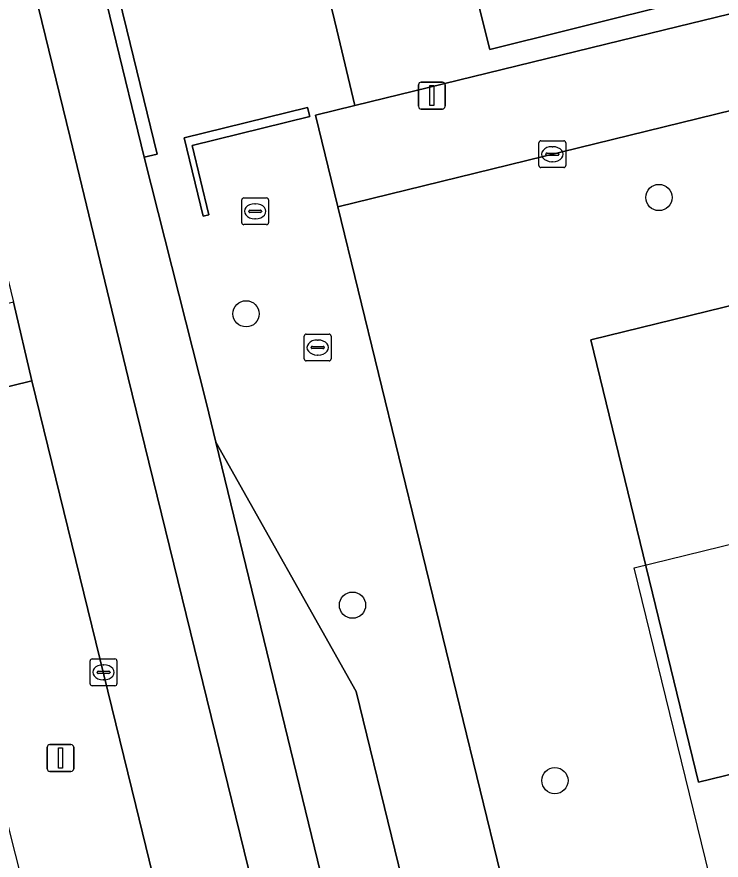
# Model space of a CAD drawing. Extents: x 158455 to 159797, y 387218 to 388672.
# Drawn here: x 159355.66 to 159381.93, y 387969.03 to 388000.48 of the extents above; entities that cross this region are included whole.
import ezdxf

# ---------------------------------------------------------------- set-up
doc = ezdxf.new("R2010")
doc.units = 0
for name, color, linetype in [('IMGEO_Berm_groen', 7, 'Continuous'), ('IMGEO_Boom', 7, 'Continuous'), ('IMGEO_Brandkraan', 7, 'Continuous'), ('IMGEO_Erf', 7, 'Continuous'), ('IMGEO_Kolk', 7, 'Continuous'), ('IMGEO_Lichtmast', 7, 'Continuous'), ('IMGEO_Muur', 7, 'Continuous'), ('IMGEO_Pand', 7, 'Continuous'), ('IMGEO_Pand_vergunning_verleend', 7, 'Continuous'), ('IMGEO_Rijbaan_lokaal_gesloten', 7, 'Continuous'), ('IMGEO_Rioolput', 7, 'Continuous'), ('IMGEO_Voetpad_open', 7, 'Continuous')]:
    doc.layers.add(name, color=color, linetype=linetype)

msp = doc.modelspace()

# ---------------------------------------------------------------- linework, layer by layer
at = {"layer": 'IMGEO_Berm_groen'}
for points in [[(159356.208, 387986.899), (159351.502, 387985.752), (159355.373, 387970.136), (159357.165, 387963.076), (159359.493, 387953.521), (159362.344, 387940.982), (159368.055, 387917.654)], [(159374.487, 387911.544), (159367.878, 387939.305), (159364.152, 387954.494), (159362.046, 387963.082), (159361.828, 387963.977), (159360.1, 387971.07), (159356.208, 387986.899)]]:
    msp.add_lwpolyline(points, dxfattribs=at)
at = {"layer": 'IMGEO_Boom'}
for centre in [(159379.613, 387993.743), (159364.207, 387989.405), (159368.179, 387978.537), (159375.732, 387971.993)]:
    msp.add_circle(centre, 0.489, dxfattribs=at)
at = {"layer": 'IMGEO_Brandkraan'}
for p, q in [((159366.381, 387987.722), (159366.381, 387988.574)), ((159366.456, 387988.648), (159367.308, 387988.648)), ((159367.382, 387988.574), (159367.382, 387987.722)), ((159366.869, 387988.428), (159366.894, 387988.428)), ((159366.64, 387988.142), (159366.64, 387988.154)), ((159367.078, 387988.105), (159366.68, 387988.105)), ((159366.683, 387988.191), (159367.081, 387988.191)), ((159367.124, 387988.154), (159367.124, 387988.142)), ((159367.308, 387987.648), (159366.456, 387987.648)), ((159366.892, 387987.868), (159366.867, 387987.868))]:
    msp.add_line(p, q, dxfattribs=at)
for points in [[(159366.381, 387987.722), (159366.381, 387988.574)], [(159366.456, 387988.648), (159367.308, 387988.648)], [(159367.382, 387988.574), (159367.382, 387987.722)], [(159367.308, 387987.648), (159366.456, 387987.648)]]:
    msp.add_lwpolyline(points, dxfattribs=at)
for centre, radius, start, end in [((159366.458, 387988.572), 0.0765, 91.552, 178.448), ((159366.458, 387988.572), 0.0765, 91.552, 178.448), ((159367.306, 387988.572), 0.0765, 1.552, 88.448), ((159367.306, 387988.572), 0.0765, 1.552, 88.448), ((159366.68, 387988.151), 0.0403, 85.8775, 175.7526), ((159366.677, 387988.141), 0.0366, 178.938, 274.7102), ((159367.081, 387988.148), 0.043, 264.8664, 352.4533), ((159367.085, 387988.153), 0.0386, 1.7309, 96.639), ((159366.458, 387987.724), 0.0765, 181.552, 268.448), ((159366.458, 387987.724), 0.0765, 181.552, 268.448), ((159367.306, 387987.724), 0.0765, 271.552, 358.448), ((159367.306, 387987.724), 0.0765, 271.552, 358.448)]:
    msp.add_arc(centre, radius, start, end, dxfattribs=at)
for centre, major_axis, ratio, start_param, end_param in [((159366.868, 387988.148), (-0.387, 0.002), 0.722429, 4.712389, 7.853982), ((159366.893, 387988.148), (-0.39, 0.002), 0.717154, 1.570796, 4.712389)]:
    msp.add_ellipse(centre, major_axis=major_axis, ratio=ratio, start_param=start_param, end_param=end_param, dxfattribs=at)
at = {"layer": 'IMGEO_Erf'}
for points in [[(159428.999, 387999.584), (159428.899, 388000), (159427.598, 388005.41), (159424.429, 388004.676), (159425.57, 388000), (159425.72, 387999.387), (159401.26, 387993.403), (159395.063, 387991.886), (159393.786, 387997.106), (159393.25, 387999.675), (159367.637, 387993.397), (159379.01, 387946.775), (159402.496, 387932.887), (159463.241, 387947.593), (159472.802, 387979.182), (159455.298, 387984.465), (159438.688, 387989.478)], [(159367.318, 388001.14), (159367.593, 388000), (159368.272, 387997.173), (159379.819, 388000), (159390.804, 388002.683)], [(159380.891, 388001.166), (159376.25, 388000), (159373.307, 387999.261), (159373.122, 388000), (159372.505, 388002.453)]]:
    msp.add_lwpolyline(points, dxfattribs=at)
msp.add_lwpolyline([(159390.864, 387991.804), (159392.622, 387992.235), (159393.535, 387992.458), (159397.573, 387975.954), (159381.086, 387971.938), (159377.069, 387988.429), (159388.193, 387991.151), (159387.242, 387995.036), (159389.913, 387995.69)], close=True, dxfattribs=at)
at = {"layer": 'IMGEO_Kolk'}
for p, q in [((159375.136, 387994.933), (159375.136, 387995.785)), ((159375.211, 387995.859), (159376.063, 387995.859)), ((159376.137, 387995.785), (159376.137, 387994.933)), ((159375.624, 387995.639), (159375.649, 387995.639)), ((159375.395, 387995.353), (159375.395, 387995.365)), ((159375.833, 387995.316), (159375.435, 387995.316)), ((159375.438, 387995.402), (159375.836, 387995.402)), ((159375.879, 387995.365), (159375.879, 387995.353)), ((159376.063, 387994.859), (159375.211, 387994.859)), ((159375.647, 387995.079), (159375.622, 387995.079)), ((159358.388, 387975.608), (159358.388, 387976.46)), ((159358.463, 387976.534), (159359.315, 387976.534)), ((159358.876, 387976.314), (159358.901, 387976.314)), ((159359.389, 387976.46), (159359.389, 387975.608)), ((159358.647, 387976.028), (159358.647, 387976.04)), ((159359.085, 387975.991), (159358.687, 387975.991)), ((159358.69, 387976.077), (159359.088, 387976.077)), ((159359.131, 387976.04), (159359.131, 387976.028)), ((159358.899, 387975.754), (159358.874, 387975.754)), ((159359.315, 387975.534), (159358.463, 387975.534))]:
    msp.add_line(p, q, dxfattribs=at)
for points in [[(159375.136, 387994.933), (159375.136, 387995.785)], [(159375.211, 387995.859), (159376.063, 387995.859)], [(159376.137, 387995.785), (159376.137, 387994.933)], [(159376.063, 387994.859), (159375.211, 387994.859)], [(159358.388, 387975.608), (159358.388, 387976.46)], [(159358.463, 387976.534), (159359.315, 387976.534)], [(159359.389, 387976.46), (159359.389, 387975.608)], [(159359.315, 387975.534), (159358.463, 387975.534)]]:
    msp.add_lwpolyline(points, dxfattribs=at)
for centre, radius, start, end in [((159375.213, 387995.783), 0.0765, 91.552, 178.448), ((159375.213, 387995.783), 0.0765, 91.552, 178.448), ((159376.061, 387995.783), 0.0765, 1.552, 88.448), ((159376.061, 387995.783), 0.0765, 1.552, 88.448), ((159375.435, 387995.362), 0.0403, 85.8775, 175.7526), ((159375.432, 387995.352), 0.0366, 178.938, 274.7102), ((159375.836, 387995.359), 0.043, 264.8664, 352.4533), ((159375.84, 387995.364), 0.0386, 1.7309, 96.639), ((159375.213, 387994.935), 0.0765, 181.552, 268.448), ((159375.213, 387994.935), 0.0765, 181.552, 268.448), ((159376.061, 387994.935), 0.0765, 271.552, 358.448), ((159376.061, 387994.935), 0.0765, 271.552, 358.448), ((159358.465, 387976.458), 0.0765, 91.552, 178.448), ((159358.465, 387976.458), 0.0765, 91.552, 178.448), ((159359.313, 387976.458), 0.0765, 1.552, 88.448), ((159359.313, 387976.458), 0.0765, 1.552, 88.448), ((159358.687, 387976.037), 0.0403, 85.8775, 175.7526), ((159358.684, 387976.027), 0.0366, 178.938, 274.7102), ((159359.088, 387976.034), 0.043, 264.8664, 352.4533), ((159359.092, 387976.039), 0.0386, 1.7309, 96.639), ((159358.465, 387975.61), 0.0765, 181.552, 268.448), ((159358.465, 387975.61), 0.0765, 181.552, 268.448), ((159359.313, 387975.61), 0.0765, 271.552, 358.448), ((159359.313, 387975.61), 0.0765, 271.552, 358.448)]:
    msp.add_arc(centre, radius, start, end, dxfattribs=at)
for centre, major_axis, ratio, start_param, end_param in [((159375.623, 387995.359), (-0.387, 0.002), 0.722429, 4.712389, 7.853982), ((159375.648, 387995.359), (-0.39, 0.002), 0.717154, 1.570796, 4.712389), ((159358.875, 387976.034), (-0.387, 0.002), 0.722429, 4.712389, 7.853982), ((159358.9, 387976.034), (-0.39, 0.002), 0.717154, 1.570796, 4.712389)]:
    msp.add_ellipse(centre, major_axis=major_axis, ratio=ratio, start_param=start_param, end_param=end_param, dxfattribs=at)
at = {"layer": 'IMGEO_Lichtmast'}
for p, q in [((159370.743, 387998.044), (159371.533, 387998.044)), ((159371.533, 387998.044), (159370.743, 387998.044)), ((159370.643, 387997.144), (159370.643, 387997.944)), ((159370.643, 387997.944), (159370.643, 387997.144)), ((159371.633, 387997.944), (159371.633, 387997.144)), ((159371.633, 387997.144), (159371.633, 387997.944)), ((159371.533, 387997.044), (159370.743, 387997.044)), ((159370.743, 387997.044), (159371.533, 387997.044)), ((159356.785, 387972.436), (159356.785, 387973.236)), ((159356.785, 387973.236), (159356.785, 387972.436)), ((159356.885, 387973.336), (159357.675, 387973.336)), ((159357.675, 387973.336), (159356.885, 387973.336)), ((159357.775, 387973.236), (159357.775, 387972.436)), ((159357.775, 387972.436), (159357.775, 387973.236)), ((159357.675, 387972.336), (159356.885, 387972.336)), ((159356.885, 387972.336), (159357.675, 387972.336))]:
    msp.add_line(p, q, dxfattribs=at)
for points in [[(159371.063, 387997.919), (159371.213, 387997.919), (159371.213, 387997.169), (159371.063, 387997.169), (159371.063, 387997.919)], [(159357.205, 387973.211), (159357.355, 387973.211), (159357.355, 387972.461), (159357.205, 387972.461), (159357.205, 387973.211)]]:
    msp.add_lwpolyline(points, dxfattribs=at)
for centre, start, end in [((159370.743, 387997.944), 90, 180), ((159370.743, 387997.944), 90, 180), ((159371.533, 387997.944), 0, 90), ((159371.533, 387997.944), 360, 90), ((159370.743, 387997.144), 180, 270), ((159370.743, 387997.144), 180, 270), ((159371.533, 387997.144), 270, 0), ((159371.533, 387997.144), 270, 0), ((159356.885, 387973.236), 90, 180), ((159356.885, 387973.236), 90, 180), ((159357.675, 387973.236), 0, 90), ((159357.675, 387973.236), 360, 90), ((159356.885, 387972.436), 180, 270), ((159356.885, 387972.436), 180, 270), ((159357.675, 387972.436), 270, 0), ((159357.675, 387972.436), 270, 0)]:
    msp.add_arc(centre, 0.1, start, end, dxfattribs=at)
at = {"layer": 'IMGEO_Muur'}
msp.add_lwpolyline([(159366.586, 387996.76), (159366.504, 387997.098), (159361.9, 387995.971), (159362.609, 387993.048), (159362.821, 387993.1), (159362.191, 387995.684)], close=True, dxfattribs=at)
at = {"layer": 'IMGEO_Pand'}
for points in [[(159366.256, 388007.62), (159366.876, 388005.151), (159369.366, 388005.777), (159370.338, 388001.908), (159372.505, 388002.453), (159373.122, 388000), (159373.307, 387999.261), (159376.25, 388000), (159380.891, 388001.166), (159380.09, 388004.352), (159378.585, 388003.972), (159377.756, 388007.502), (159381.325, 388008.34), (159380.689, 388011.067), (159377.115, 388010.234)], [(159388.193, 387991.151), (159377.069, 387988.429), (159381.086, 387971.938), (159397.573, 387975.954), (159393.535, 387992.458), (159392.622, 387992.235), (159390.864, 387991.804)]]:
    msp.add_lwpolyline(points, close=True, dxfattribs=at)
at = {"layer": 'IMGEO_Pand_vergunning_verleend'}
msp.add_lwpolyline([(159378.692, 387979.931), (159384.522, 387981.356), (159384.221, 387982.588), (159394.652, 387985.138), (159395.089, 387983.353), (159396.026, 387983.582), (159400.352, 387965.883), (159412.597, 387968.876), (159411.788, 387972.183), (159442.336, 387979.65), (159443.664, 387974.219), (159453.303, 387976.575), (159456.744, 387962.497), (159453.593, 387961.727), (159455.579, 387953.602), (159406.123, 387941.513), (159403.843, 387950.841), (159390.111, 387947.484), (159386.255, 387963.261), (159382.964, 387962.456)], close=True, dxfattribs=at)
at = {"layer": 'IMGEO_Rijbaan_lokaal_gesloten'}
for points in [[(159327.509, 388104.42), (159328.039, 388102.276), (159334.313, 388076.91), (159334.418, 388076.48), (159342.344, 388044.018), (159347.23, 388023.977), (159348.562, 388018.511), (159350.655, 388009.927), (159353.055, 388000), (159353.254, 387999.173), (159355.526, 387989.843), (159356.208, 387986.899), (159360.1, 387971.07), (159361.828, 387963.977), (159362.046, 387963.082), (159364.152, 387954.494), (159367.878, 387939.305), (159374.487, 387911.544)], [(159380.292, 387913.432), (159379.459, 387917.109), (159377.273, 387926.093), (159376.693, 387928.477), (159374.195, 387938.571), (159374.107, 387938.907), (159373.916, 387940.091), (159363.078, 387984.613), (159362.733, 387986.064), (159360.406, 387995.247), (159359.246, 388000), (159358.111, 388004.648)], [(159375.144, 387924.284), (159368.932, 387949.781), (159359.814, 387987.023), (159357.645, 387995.976), (159355.666, 388004.082)], [(159355.666, 388004.082), (159357.645, 387995.976), (159359.814, 387987.023), (159368.932, 387949.781), (159375.144, 387924.284)]]:
    msp.add_lwpolyline(points, dxfattribs=at)
msp.add_lwpolyline([(159374.107, 387938.907), (159374.084, 387940.118), (159373.058, 387955.922), (159368.313, 387975.317), (159363.078, 387984.613), (159373.916, 387940.091)], close=True, dxfattribs=at)
at = {"layer": 'IMGEO_Rioolput'}
for p, q in [((159364.047, 387992.804), (159364.047, 387993.656)), ((159364.122, 387993.73), (159364.974, 387993.73)), ((159365.048, 387993.656), (159365.048, 387992.804)), ((159364.349, 387993.273), (159364.747, 387993.273)), ((159364.535, 387993.51), (159364.56, 387993.51)), ((159364.306, 387993.224), (159364.306, 387993.236)), ((159364.744, 387993.187), (159364.346, 387993.187)), ((159364.558, 387992.95), (159364.533, 387992.95)), ((159364.79, 387993.236), (159364.79, 387993.224)), ((159364.974, 387992.73), (159364.122, 387992.73))]:
    msp.add_line(p, q, dxfattribs=at)
for points in [[(159364.047, 387992.804), (159364.047, 387993.656)], [(159364.122, 387993.73), (159364.974, 387993.73)], [(159365.048, 387993.656), (159365.048, 387992.804)], [(159364.974, 387992.73), (159364.122, 387992.73)]]:
    msp.add_lwpolyline(points, dxfattribs=at)
for centre, radius, start, end in [((159364.124, 387993.654), 0.0765, 91.552, 178.448), ((159364.124, 387993.654), 0.0765, 91.552, 178.448), ((159364.972, 387993.654), 0.0765, 1.552, 88.448), ((159364.972, 387993.654), 0.0765, 1.552, 88.448), ((159364.346, 387993.233), 0.0403, 85.8775, 175.7526), ((159364.751, 387993.235), 0.0386, 1.7309, 96.639), ((159364.343, 387993.223), 0.0366, 178.938, 274.7102), ((159364.747, 387993.23), 0.043, 264.8664, 352.4533), ((159364.124, 387992.806), 0.0765, 181.552, 268.448), ((159364.124, 387992.806), 0.0765, 181.552, 268.448), ((159364.972, 387992.806), 0.0765, 271.552, 358.448), ((159364.972, 387992.806), 0.0765, 271.552, 358.448)]:
    msp.add_arc(centre, radius, start, end, dxfattribs=at)
for centre, major_axis, ratio, start_param, end_param in [((159364.534, 387993.23), (-0.387, 0.002), 0.722429, 4.712389, 7.853982), ((159364.559, 387993.23), (-0.39, 0.002), 0.717154, 1.570796, 4.712389)]:
    msp.add_ellipse(centre, major_axis=major_axis, ratio=ratio, start_param=start_param, end_param=end_param, dxfattribs=at)
at = {"layer": 'IMGEO_Voetpad_open'}
for points in [[(159426.118, 388011.307), (159411.145, 388007.65), (159401.685, 388005.34), (159398.612, 388007.347), (159395.6, 388006.603), (159392.588, 388005.859), (159390.804, 388002.683), (159379.819, 388000), (159368.272, 387997.173), (159366.802, 387996.813), (159367.637, 387993.397), (159393.25, 387999.675), (159393.786, 387997.106), (159399.965, 387998.696), (159405.3, 388000), (159424.429, 388004.676), (159427.598, 388005.41)], [(159360.406, 387995.247), (159360.891, 387995.365), (159359.76, 388000), (159358.595, 388004.77), (159358.111, 388004.648), (159359.246, 388000)], [(159362.191, 387995.684), (159362.821, 387993.1), (159362.609, 387993.048), (159361.9, 387995.971), (159366.504, 387997.098), (159366.586, 387996.76)], [(159355.526, 387989.843), (159350.787, 387988.69), (159351.146, 387987.177), (159351.502, 387985.752), (159356.208, 387986.899)]]:
    msp.add_lwpolyline(points, close=True, dxfattribs=at)
for points in [[(159367.637, 387993.397), (159366.802, 387996.813), (159368.272, 387997.173), (159367.593, 388000), (159367.318, 388001.14), (159366.09, 388001.872), (159364.932, 388006.718), (159360.036, 388005.549), (159359.604, 388005.025), (159358.595, 388004.77), (159359.76, 388000), (159360.891, 387995.365), (159360.406, 387995.247), (159362.733, 387986.064), (159363.078, 387984.613), (159368.313, 387975.317), (159373.058, 387955.922), (159374.084, 387940.118), (159374.107, 387938.907), (159374.195, 387938.571), (159376.693, 387928.477), (159377.273, 387926.093), (159377.983, 387926.263), (159379.428, 387926.608)], [(159391.722, 387894.664), (159383.525, 387928.266), (159382.39, 387932.919), (159382.212, 387933.647), (159381.667, 387935.881), (159379.01, 387946.775), (159367.637, 387993.397)]]:
    msp.add_lwpolyline(points, dxfattribs=at)

doc.saveas('drawing.dxf')
